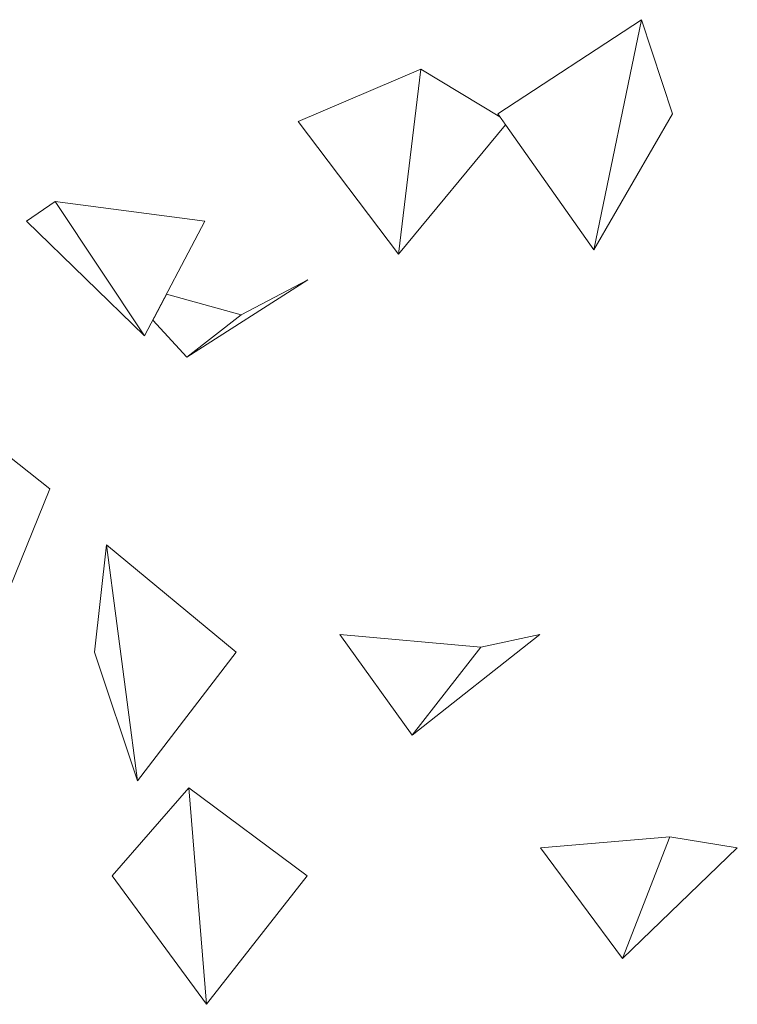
# Model space of a CAD drawing. Extents: x -289599 to -184549, y 66678 to 295474.
# Tile 345 of 656: x -263121 to -262963, y 72114 to 72331. Entities that reach past the tile are written whole.
import ezdxf

# ---------------------------------------------------------------- set-up
doc = ezdxf.new("R2010")
doc.units = 0
doc.header["$MEASUREMENT"] = 0
doc.linetypes.add('Wipeout_Contour', pattern=[1000, 0, -1000])
doc.layers.add('arch drzewa', color=8, linetype='Continuous')
doc.layers.add('arch drzewa_Nr_Pióra__4', color=8, linetype='Continuous', lineweight=9)

msp = doc.modelspace()

# ---------------------------------------------------------------- wipeouts: each hides what was drawn before it
at = {"color": 254, "linetype": 'Wipeout_Contour', "lineweight": 0, "ltscale": 960087.043382}
msp.add_wipeout([(-263037.42, 72279.19), (-263059.42, 72308.31), (-263032.5, 72319.87)], dxfattribs=at).dxf.layer = 'arch drzewa'
at = {"color": 254, "linetype": 'Wipeout_Contour', "lineweight": 0, "ltscale": 960140.049748}
msp.add_wipeout([(-263083.86, 72256.57), (-263057.34, 72273.58), (-263071.95, 72265.89)], dxfattribs=at).dxf.layer = 'arch drzewa'
at = {"color": 254, "linetype": 'Wipeout_Contour', "lineweight": 0, "ltscale": 1600451.221386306}
msp.add_wipeout([(-263133.04, 72234.89), (-263128.96, 72227.69), (-263125.9, 72198.26), (-263113.99, 72227.69), (-263129.67, 72240.07)], dxfattribs=at).dxf.layer = 'arch drzewa'
at = {"color": 254, "linetype": 'Wipeout_Contour', "lineweight": 0, "ltscale": 960168.221704}
msp.add_wipeout([(-263094.68, 72163.52), (-263104.18, 72191.79), (-263101.5, 72215.39)], dxfattribs=at).dxf.layer = 'arch drzewa'
at = {"color": 254, "linetype": 'Wipeout_Contour', "lineweight": 0, "ltscale": 959976.207832}
msp.add_wipeout([(-263019.29, 72192.92), (-263050.26, 72195.66), (-263034.42, 72173.61)], dxfattribs=at).dxf.layer = 'arch drzewa'
at = {"color": 254, "linetype": 'Wipeout_Contour', "lineweight": 0, "ltscale": 960053.002031}
msp.add_wipeout([(-263079.55, 72114.47), (-263057.45, 72142.67), (-263083.45, 72162.03)], dxfattribs=at).dxf.layer = 'arch drzewa'
at = {"color": 254, "linetype": 'Wipeout_Contour', "lineweight": 0, "ltscale": 959814.472995}
msp.add_wipeout([(-262988.22, 72124.55), (-263006.19, 72148.85), (-262977.79, 72151.22)], dxfattribs=at).dxf.layer = 'arch drzewa'

# ---------------------------------------------------------------- next in the draw order: linework, layer by layer
at = {"layer": 'arch drzewa_Nr_Pióra__4', "linetype": 'Continuous'}
for p, q in [((-263113.99, 72227.69), (-263129.67, 72240.07)), ((-263125.9, 72198.26), (-263113.99, 72227.69))]:
    msp.add_line(p, q, dxfattribs=at)

# ---------------------------------------------------------------- next in the draw order: wipeouts: each hides what was drawn before it
at = {"color": 254, "linetype": 'Wipeout_Contour', "lineweight": 0, "ltscale": 1280046.210054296}
msp.add_wipeout([(-263037.42, 72279.19), (-263013.9, 72307.64), (-263015.13, 72309.38), (-263032.5, 72319.87)], dxfattribs=at).dxf.layer = 'arch drzewa'
at = {"color": 254, "linetype": 'Wipeout_Contour', "lineweight": 0, "ltscale": 1280235.174341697}
msp.add_wipeout([(-263091.37, 72264.69), (-263083.86, 72256.57), (-263071.95, 72265.89), (-263088.35, 72270.46)], dxfattribs=at).dxf.layer = 'arch drzewa'
at = {"color": 254, "linetype": 'Wipeout_Contour', "lineweight": 0, "ltscale": 960138.025522}
msp.add_wipeout([(-263094.68, 72163.52), (-263101.5, 72215.39), (-263073.04, 72191.79)], dxfattribs=at).dxf.layer = 'arch drzewa'
at = {"color": 254, "linetype": 'Wipeout_Contour', "lineweight": 0, "ltscale": 959933.744186}
msp.add_wipeout([(-263019.29, 72192.92), (-263034.42, 72173.61), (-263006.39, 72195.66)], dxfattribs=at).dxf.layer = 'arch drzewa'
at = {"color": 254, "linetype": 'Wipeout_Contour', "lineweight": 0, "ltscale": 960095.148917}
msp.add_wipeout([(-263079.55, 72114.47), (-263083.45, 72162.03), (-263100.3, 72142.67)], dxfattribs=at).dxf.layer = 'arch drzewa'
at = {"color": 254, "linetype": 'Wipeout_Contour', "lineweight": 0, "ltscale": 959772.43322}
msp.add_wipeout([(-262988.22, 72124.55), (-262977.79, 72151.22), (-262963, 72148.85)], dxfattribs=at).dxf.layer = 'arch drzewa'

# ---------------------------------------------------------------- next in the draw order: linework, layer by layer
at = {"layer": 'arch drzewa_Nr_Pióra__4', "linetype": 'Continuous'}
for p, q in [((-263059.42, 72308.31), (-263032.5, 72319.87)), ((-263032.5, 72319.87), (-263037.42, 72279.19)), ((-263037.42, 72279.19), (-263059.42, 72308.31)), ((-263057.34, 72273.58), (-263071.95, 72265.89)), ((-263104.18, 72191.79), (-263101.5, 72215.39)), ((-263101.5, 72215.39), (-263094.68, 72163.52)), ((-263073.04, 72191.79), (-263101.5, 72215.39)), ((-263034.42, 72173.61), (-263050.26, 72195.66)), ((-263050.26, 72195.66), (-263019.29, 72192.92)), ((-263034.42, 72173.61), (-263006.39, 72195.66)), ((-263006.39, 72195.66), (-263019.29, 72192.92)), ((-263094.68, 72163.52), (-263104.18, 72191.79)), ((-263094.68, 72163.52), (-263073.04, 72191.79)), ((-263019.29, 72192.92), (-263034.42, 72173.61)), ((-263100.3, 72142.67), (-263083.45, 72162.03)), ((-263057.45, 72142.67), (-263083.45, 72162.03)), ((-263083.45, 72162.03), (-263079.55, 72114.47)), ((-263006.19, 72148.85), (-262977.79, 72151.22)), ((-262977.79, 72151.22), (-262988.22, 72124.55)), ((-262963, 72148.85), (-262977.79, 72151.22)), ((-262988.22, 72124.55), (-263006.19, 72148.85)), ((-262988.22, 72124.55), (-262963, 72148.85)), ((-263079.55, 72114.47), (-263100.3, 72142.67)), ((-263079.55, 72114.47), (-263057.45, 72142.67))]:
    msp.add_line(p, q, dxfattribs=at)

# ---------------------------------------------------------------- next in the draw order: wipeouts: each hides what was drawn before it
at = {"color": 254, "linetype": 'Wipeout_Contour', "lineweight": 0, "ltscale": 959959.300501}
msp.add_wipeout([(-262994.48, 72280.18), (-263015.61, 72310.06), (-262984.03, 72330.7)], dxfattribs=at).dxf.layer = 'arch drzewa'
at = {"color": 254, "linetype": 'Wipeout_Contour', "lineweight": 0, "ltscale": 960221.351942}
msp.add_wipeout([(-263093.18, 72261.24), (-263079.96, 72286.46), (-263112.8, 72290.78)], dxfattribs=at).dxf.layer = 'arch drzewa'

# ---------------------------------------------------------------- next in the draw order: linework, layer by layer
at = {"layer": 'arch drzewa_Nr_Pióra__4', "linetype": 'Continuous'}
for p, q in [((-263015.13, 72309.38), (-263032.5, 72319.87)), ((-263037.42, 72279.19), (-263013.9, 72307.64)), ((-263083.86, 72256.57), (-263057.34, 72273.58)), ((-263088.35, 72270.46), (-263071.95, 72265.89)), ((-263071.95, 72265.89), (-263083.86, 72256.57)), ((-263083.86, 72256.57), (-263091.37, 72264.69))]:
    msp.add_line(p, q, dxfattribs=at)

# ---------------------------------------------------------------- next in the draw order: wipeouts: each hides what was drawn before it
at = {"color": 254, "linetype": 'Wipeout_Contour', "lineweight": 0, "ltscale": 959922.052013}
msp.add_wipeout([(-262994.48, 72280.18), (-262984.03, 72330.7), (-262977.21, 72310.06)], dxfattribs=at).dxf.layer = 'arch drzewa'
at = {"color": 254, "linetype": 'Wipeout_Contour', "lineweight": 0, "ltscale": 960258.887628}
msp.add_wipeout([(-263093.18, 72261.24), (-263112.8, 72290.78), (-263119.08, 72286.46)], dxfattribs=at).dxf.layer = 'arch drzewa'

# ---------------------------------------------------------------- next in the draw order: linework, layer by layer
at = {"layer": 'arch drzewa_Nr_Pióra__4', "linetype": 'Continuous'}
for p, q in [((-263015.61, 72310.06), (-262984.03, 72330.7)), ((-262984.03, 72330.7), (-262994.48, 72280.18)), ((-262977.21, 72310.06), (-262984.03, 72330.7)), ((-262994.48, 72280.18), (-263015.61, 72310.06)), ((-262994.48, 72280.18), (-262977.21, 72310.06)), ((-263119.08, 72286.46), (-263112.8, 72290.78)), ((-263079.96, 72286.46), (-263112.8, 72290.78)), ((-263112.8, 72290.78), (-263093.18, 72261.24)), ((-263093.18, 72261.24), (-263119.08, 72286.46)), ((-263093.18, 72261.24), (-263079.96, 72286.46))]:
    msp.add_line(p, q, dxfattribs=at)

doc.saveas('drawing.dxf')
